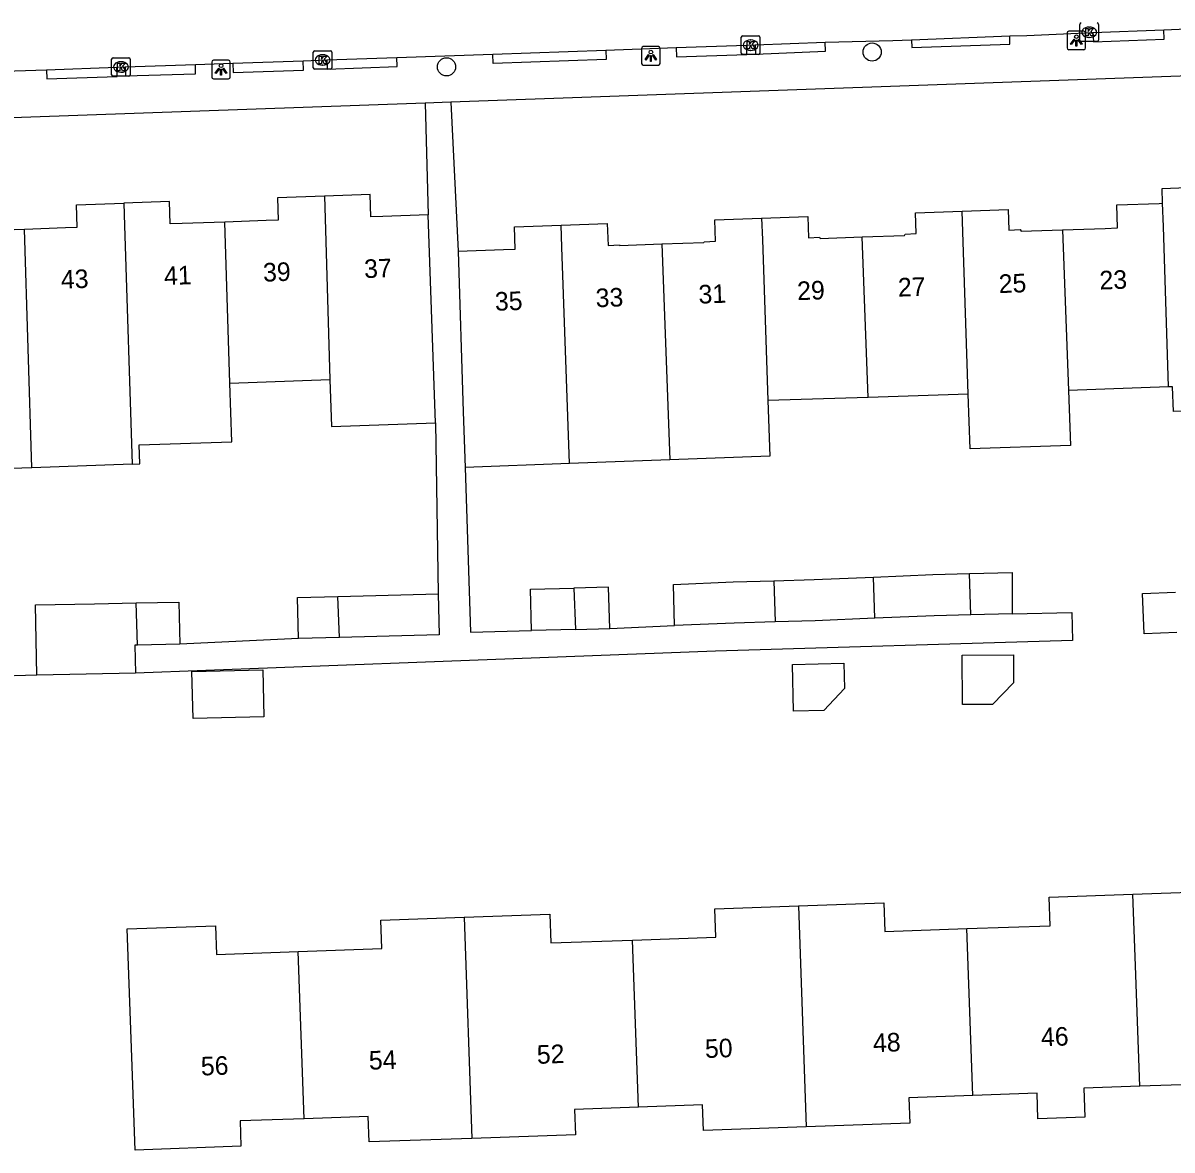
# Model space of a CAD drawing. Extents: x 161084 to 161928, y 385355 to 386522.
# Drawn here: x 161666.6 to 161728.5, y 386419.2 to 386479.9 of the extents above; entities that cross this region are included whole.
import ezdxf

# ---------------------------------------------------------------- set-up
doc = ezdxf.new("R2010")
doc.units = 0
for name, color, linetype in [('IMGEO_Boom', 7, 'Continuous'), ('IMGEO_Erf', 7, 'Continuous'), ('IMGEO_Kolk', 7, 'Continuous'), ('IMGEO_Lichtpunt', 7, 'Continuous'), ('IMGEO_Pand', 7, 'Continuous'), ('IMGEO_Pand_nummerreeks', 7, 'Continuous'), ('IMGEO_Rijbaan_lokaal_open', 7, 'Continuous'), ('IMGEO_Voetpad_open', 7, 'Continuous')]:
    doc.layers.add(name, color=color, linetype=linetype)

msp = doc.modelspace()

# ---------------------------------------------------------------- linework, layer by layer
at = {"layer": 'IMGEO_Boom'}
for centre in [(161712.329, 386478.347), (161689.419, 386477.552)]:
    msp.add_circle(centre, 0.489, dxfattribs=at)
at = {"layer": 'IMGEO_Erf'}
msp.add_lwpolyline([(161667.374, 386444.796), (161662.503, 386444.665)], dxfattribs=at)
at = {"layer": 'IMGEO_Kolk'}
for p, q in [((161723.513, 386478.987), (161723.513, 386479.839)), ((161724.001, 386479.693), (161724.026, 386479.693)), ((161724.514, 386479.839), (161724.514, 386478.987)), ((161705.284, 386478.292), (161705.284, 386479.144)), ((161705.359, 386479.218), (161706.211, 386479.218)), ((161705.772, 386478.998), (161705.797, 386478.998)), ((161706.285, 386479.144), (161706.285, 386478.292)), ((161724.024, 386479.133), (161723.999, 386479.133)), ((161682.248, 386477.496), (161682.248, 386478.348)), ((161682.323, 386478.422), (161683.175, 386478.422)), ((161683.249, 386478.348), (161683.249, 386477.496)), ((161705.795, 386478.438), (161705.77, 386478.438)), ((161724.44, 386478.913), (161723.588, 386478.913)), ((161671.393, 386477.118), (161671.393, 386477.97)), ((161671.468, 386478.044), (161672.32, 386478.044)), ((161671.881, 386477.824), (161671.906, 386477.824)), ((161672.394, 386477.97), (161672.394, 386477.118)), ((161682.736, 386478.202), (161682.761, 386478.202)), ((161706.211, 386478.218), (161705.359, 386478.218)), ((161671.904, 386477.264), (161671.879, 386477.264)), ((161683.175, 386477.422), (161682.323, 386477.422)), ((161682.759, 386477.642), (161682.734, 386477.642)), ((161672.32, 386477.044), (161671.468, 386477.044))]:
    msp.add_line(p, q, dxfattribs=at)
for points in [[(161723.513, 386478.987), (161723.513, 386479.839)], [(161723.834, 386479.613), (161723.957, 386479.613), (161723.957, 386479.462), (161724.087, 386479.613), (161724.251, 386479.613), (161724.105, 386479.462), (161724.258, 386479.213), (161724.106, 386479.213), (161724.021, 386479.377), (161723.957, 386479.31), (161723.957, 386479.213), (161723.834, 386479.213), (161723.834, 386479.613)], [(161724.514, 386479.839), (161724.514, 386478.987)], [(161705.284, 386478.292), (161705.284, 386479.144)], [(161705.359, 386479.218), (161706.211, 386479.218)], [(161706.285, 386479.144), (161706.285, 386478.292)], [(161682.248, 386477.496), (161682.248, 386478.348)], [(161682.323, 386478.422), (161683.175, 386478.422)], [(161683.249, 386478.348), (161683.249, 386477.496)], [(161705.605, 386478.918), (161705.728, 386478.918), (161705.728, 386478.767), (161705.858, 386478.918), (161706.022, 386478.918), (161705.876, 386478.767), (161706.029, 386478.518), (161705.877, 386478.518), (161705.792, 386478.682), (161705.728, 386478.615), (161705.728, 386478.518), (161705.605, 386478.518), (161705.605, 386478.918)], [(161724.44, 386478.913), (161723.588, 386478.913)], [(161671.393, 386477.118), (161671.393, 386477.97)], [(161671.468, 386478.044), (161672.32, 386478.044)], [(161671.714, 386477.744), (161671.837, 386477.744), (161671.837, 386477.593), (161671.967, 386477.744), (161672.131, 386477.744), (161671.985, 386477.593), (161672.138, 386477.344), (161671.986, 386477.344), (161671.901, 386477.508), (161671.837, 386477.441), (161671.837, 386477.344), (161671.714, 386477.344), (161671.714, 386477.744)], [(161672.394, 386477.97), (161672.394, 386477.118)], [(161682.569, 386478.122), (161682.692, 386478.122), (161682.692, 386477.971), (161682.822, 386478.122), (161682.986, 386478.122), (161682.84, 386477.971), (161682.993, 386477.722), (161682.841, 386477.722), (161682.756, 386477.886), (161682.692, 386477.819), (161682.692, 386477.722), (161682.569, 386477.722), (161682.569, 386478.122)], [(161706.211, 386478.218), (161705.359, 386478.218)], [(161683.175, 386477.422), (161682.323, 386477.422)], [(161672.32, 386477.044), (161671.468, 386477.044)]]:
    msp.add_lwpolyline(points, dxfattribs=at)
for centre, start, end in [((161723.59, 386479.837), 91.55205, 178.44795), ((161723.59, 386479.837), 91.55205, 178.44795), ((161724.438, 386479.837), 1.55205, 88.44795), ((161724.438, 386479.837), 1.55205, 88.44795), ((161705.361, 386479.142), 91.55205, 178.44795), ((161705.361, 386479.142), 91.55205, 178.44795), ((161706.209, 386479.142), 1.55205, 88.44795), ((161706.209, 386479.142), 1.55205, 88.44795), ((161723.59, 386478.989), 181.55205, 268.44795), ((161723.59, 386478.989), 181.55205, 268.44795), ((161724.438, 386478.989), 271.55205, 358.44795), ((161724.438, 386478.989), 271.55205, 358.44795), ((161682.325, 386478.346), 91.55205, 178.44795), ((161682.325, 386478.346), 91.55205, 178.44795), ((161683.173, 386478.346), 1.55205, 88.44795), ((161683.173, 386478.346), 1.55205, 88.44795), ((161671.47, 386477.968), 91.55205, 178.44795), ((161671.47, 386477.968), 91.55205, 178.44795), ((161672.318, 386477.968), 1.55205, 88.44795), ((161672.318, 386477.968), 1.55205, 88.44795), ((161705.361, 386478.294), 181.55205, 268.44795), ((161705.361, 386478.294), 181.55205, 268.44795), ((161706.209, 386478.294), 271.55205, 358.44795), ((161706.209, 386478.294), 271.55205, 358.44795), ((161671.47, 386477.12), 181.55205, 268.44795), ((161671.47, 386477.12), 181.55205, 268.44795), ((161672.318, 386477.12), 271.55205, 358.44795), ((161672.318, 386477.12), 271.55205, 358.44795), ((161682.325, 386477.498), 181.55205, 268.44795), ((161682.325, 386477.498), 181.55205, 268.44795), ((161683.173, 386477.498), 271.55205, 358.44795), ((161683.173, 386477.498), 271.55205, 358.44795)]:
    msp.add_arc(centre, 0.0765, start, end, dxfattribs=at)
for centre, major_axis, ratio, start_param, end_param in [((161724, 386479.413), (-0.387, 0.002), 0.722429, 4.712389, 7.853982), ((161724.025, 386479.413), (-0.39, 0.002), 0.717154, 1.570796, 4.712389), ((161705.771, 386478.718), (-0.387, 0.002), 0.722429, 4.712389, 7.853982), ((161705.796, 386478.718), (-0.39, 0.002), 0.717154, 1.570796, 4.712389), ((161671.88, 386477.544), (-0.387, 0.002), 0.722429, 4.712389, 7.853982), ((161671.905, 386477.544), (-0.39, 0.002), 0.717154, 1.570796, 4.712389), ((161682.735, 386477.922), (-0.387, 0.002), 0.722429, 4.712389, 7.853982), ((161682.76, 386477.922), (-0.39, 0.002), 0.717154, 1.570796, 4.712389)]:
    msp.add_ellipse(centre, major_axis=major_axis, ratio=ratio, start_param=start_param, end_param=end_param, dxfattribs=at)
at = {"layer": 'IMGEO_Lichtpunt'}
for p, q in [((161722.824, 386479.378), (161722.824, 386478.571)), ((161722.824, 386479.378), (161722.824, 386478.571)), ((161723.726, 386479.473), (161722.918, 386479.473)), ((161723.726, 386479.473), (161722.918, 386479.473)), ((161723.82, 386478.571), (161723.82, 386479.378)), ((161723.82, 386478.571), (161723.82, 386479.378)), ((161699.919, 386478.546), (161699.919, 386477.739)), ((161699.919, 386478.546), (161699.919, 386477.739)), ((161700.821, 386478.641), (161700.013, 386478.641)), ((161700.821, 386478.641), (161700.013, 386478.641)), ((161700.915, 386477.739), (161700.915, 386478.546)), ((161700.915, 386477.739), (161700.915, 386478.546)), ((161722.918, 386478.477), (161723.726, 386478.477)), ((161722.918, 386478.477), (161723.726, 386478.477)), ((161676.785, 386477.812), (161676.785, 386477.005)), ((161676.785, 386477.812), (161676.785, 386477.005)), ((161677.687, 386477.907), (161676.879, 386477.907)), ((161677.687, 386477.907), (161676.879, 386477.907)), ((161677.781, 386477.005), (161677.781, 386477.812)), ((161677.781, 386477.005), (161677.781, 386477.812)), ((161700.013, 386477.645), (161700.821, 386477.645)), ((161700.013, 386477.645), (161700.821, 386477.645)), ((161676.879, 386476.911), (161677.687, 386476.911)), ((161676.879, 386476.911), (161677.687, 386476.911))]:
    msp.add_line(p, q, dxfattribs=at)
for points in [[(161723.198, 386479.042), (161723.237, 386479.014), (161723.049, 386478.752), (161723.011, 386478.779), (161723.198, 386479.042)], [(161723.3, 386478.994), (161723.347, 386478.994), (161723.347, 386478.672), (161723.3, 386478.672), (161723.3, 386478.994)], [(161723.41, 386479.014), (161723.448, 386479.041), (161723.635, 386478.779), (161723.596, 386478.751), (161723.41, 386479.014)], [(161700.293, 386478.21), (161700.332, 386478.182), (161700.144, 386477.92), (161700.106, 386477.947), (161700.293, 386478.21)], [(161700.395, 386478.162), (161700.442, 386478.162), (161700.442, 386477.84), (161700.395, 386477.84), (161700.395, 386478.162)], [(161700.505, 386478.182), (161700.543, 386478.209), (161700.73, 386477.947), (161700.691, 386477.919), (161700.505, 386478.182)], [(161677.159, 386477.476), (161677.198, 386477.448), (161677.01, 386477.186), (161676.972, 386477.213), (161677.159, 386477.476)], [(161677.261, 386477.428), (161677.308, 386477.428), (161677.308, 386477.106), (161677.261, 386477.106), (161677.261, 386477.428)], [(161677.371, 386477.448), (161677.409, 386477.475), (161677.596, 386477.213), (161677.557, 386477.185), (161677.371, 386477.448)]]:
    msp.add_lwpolyline(points, dxfattribs=at)
for centre in [(161723.323, 386479.176), (161700.418, 386478.344), (161677.284, 386477.61)]:
    msp.add_circle(centre, 0.0994, dxfattribs=at)
for centre, start, end in [((161722.918, 386479.378), 90, 180), ((161722.918, 386479.378), 90, 180), ((161723.726, 386479.378), 0, 90), ((161723.726, 386479.378), 0, 90), ((161700.013, 386478.546), 90, 180), ((161700.013, 386478.546), 90, 180), ((161700.821, 386478.546), 0, 90), ((161700.821, 386478.546), 0, 90), ((161722.918, 386478.571), 180, 270), ((161722.918, 386478.571), 180, 270), ((161723.726, 386478.571), 270, 0), ((161723.726, 386478.571), 270, 360), ((161676.879, 386477.812), 90, 180), ((161676.879, 386477.812), 90, 180), ((161677.687, 386477.812), 0, 90), ((161677.687, 386477.812), 0, 90), ((161700.013, 386477.739), 180, 270), ((161700.013, 386477.739), 180, 270), ((161700.821, 386477.739), 270, 0), ((161700.821, 386477.739), 270, 360), ((161676.879, 386477.005), 180, 270), ((161676.879, 386477.005), 180, 270), ((161677.687, 386477.005), 270, 0), ((161677.687, 386477.005), 270, 360)]:
    msp.add_arc(centre, 0.0946, start, end, dxfattribs=at)
at = {"layer": 'IMGEO_Pand'}
for points in [[(161727.965, 386470.206), (161727.939, 386471.005), (161730.196, 386471.085), (161730.824, 386471.107), (161730.784, 386472.307), (161733.278, 386472.394)], [(161682.858, 386470.587), (161680.315, 386470.498), (161680.35, 386469.298), (161679.718, 386469.275), (161677.488, 386469.197)], [(161688.43, 386469.579), (161685.992, 386469.495), (161685.346, 386469.472), (161685.311, 386470.673), (161682.858, 386470.587)], [(161682.858, 386470.587), (161682.893, 386469.386), (161683.144, 386460.72)], [(161661.268, 386469.831), (161663.757, 386469.918), (161663.795, 386468.718), (161664.439, 386468.74), (161666.698, 386468.819)], [(161666.698, 386468.819), (161668.907, 386468.897), (161669.541, 386468.919), (161669.504, 386470.119), (161672.057, 386470.208)], [(161677.488, 386469.197), (161675.181, 386469.116), (161674.537, 386469.094), (161674.5, 386470.294), (161672.057, 386470.208)], [(161672.057, 386470.208), (161672.094, 386469.008), (161672.489, 386456.162)], [(161711.799, 386468.396), (161714.07, 386468.475), (161714.106, 386468.551), (161714.694, 386468.573), (161714.657, 386469.697), (161717.179, 386469.785)], [(161717.179, 386469.785), (161719.654, 386469.872), (161719.69, 386468.765), (161720.302, 386468.789), (161720.357, 386468.697), (161722.579, 386468.774)], [(161717.504, 386459.934), (161717.216, 386468.67), (161717.179, 386469.785)], [(161722.579, 386468.774), (161724.867, 386468.854), (161725.539, 386468.878), (161725.498, 386470.12), (161727.786, 386470.2), (161727.965, 386470.206)], [(161728.29, 386460.317), (161728.006, 386468.964), (161727.965, 386470.206)], [(161677.753, 386460.531), (161677.488, 386469.197)], [(161688.821, 386458.39), (161688.733, 386460.915), (161688.43, 386469.579)], [(161695.588, 386469.031), (161698.073, 386469.118), (161698.115, 386467.937), (161698.732, 386467.961), (161698.744, 386467.94), (161701.017, 386468.019)], [(161701.017, 386468.019), (161703.277, 386468.098), (161703.295, 386468.136), (161703.904, 386468.159), (161703.864, 386469.32), (161706.379, 386469.408)], [(161706.379, 386469.408), (161708.861, 386469.495), (161708.901, 386468.351), (161709.499, 386468.374), (161709.532, 386468.317), (161711.799, 386468.396)], [(161706.379, 386469.408), (161706.419, 386468.256), (161706.719, 386459.584)], [(161667.099, 386455.973), (161666.698, 386468.819)], [(161690.039, 386467.63), (161692.488, 386467.721), (161693.118, 386467.745), (161693.076, 386468.943), (161695.588, 386469.031)], [(161696.039, 386456.197), (161695.63, 386467.842), (161695.588, 386469.031)], [(161722.579, 386468.774), (161722.898, 386460.125)], [(161701.017, 386468.019), (161701.434, 386456.399)], [(161712.112, 386459.759), (161711.799, 386468.396)], [(161690.039, 386467.63), (161690.323, 386458.971), (161690.421, 386455.987)], [(161733.61, 386462.507), (161733.728, 386459.181), (161728.547, 386458.997), (161728.5, 386460.324), (161728.29, 386460.317)], [(161672.489, 386456.162), (161672.917, 386456.177), (161672.881, 386457.198), (161677.863, 386457.372), (161677.753, 386460.531)], [(161677.753, 386460.531), (161683.144, 386460.72)], [(161683.144, 386460.72), (161683.233, 386458.195), (161688.821, 386458.39)], [(161667.099, 386455.973), (161661.722, 386455.785), (161661.576, 386459.965)], [(161717.504, 386459.934), (161712.112, 386459.759)], [(161722.898, 386460.125), (161723.002, 386457.174), (161717.609, 386456.982), (161717.504, 386459.934)], [(161728.29, 386460.317), (161722.898, 386460.125)], [(161706.719, 386459.584), (161706.817, 386456.6), (161701.434, 386456.399)], [(161712.112, 386459.759), (161706.719, 386459.584)], [(161672.489, 386456.162), (161667.099, 386455.973)], [(161696.039, 386456.197), (161690.421, 386455.987)], [(161701.434, 386456.399), (161696.039, 386456.197)], [(161707.033, 386449.887), (161709.208, 386449.945), (161712.41, 386450.082)], [(161712.41, 386450.082), (161715.601, 386450.219), (161717.568, 386450.272)], [(161712.478, 386447.862), (161712.41, 386450.082)], [(161717.568, 386450.272), (161719.868, 386450.334), (161719.86, 386448.111)], [(161717.641, 386448.051), (161717.568, 386450.272)], [(161694.002, 386447.204), (161693.942, 386449.425), (161696.275, 386449.488)], [(161698.201, 386447.317), (161698.141, 386449.538), (161696.275, 386449.488)], [(161696.275, 386449.488), (161696.353, 386447.267)], [(161701.698, 386447.468), (161701.633, 386449.688), (161704.847, 386449.827), (161707.033, 386449.887)], [(161707.033, 386449.887), (161707.109, 386447.666)], [(161667.374, 386444.796), (161667.296, 386448.583), (161670.474, 386448.648), (161672.719, 386448.694)], [(161672.719, 386448.694), (161675.017, 386448.741), (161675.064, 386446.469)], [(161672.789, 386446.422), (161672.719, 386448.694)], [(161681.459, 386446.768), (161681.4, 386448.975), (161683.57, 386449.033)], [(161683.57, 386449.033), (161685.609, 386449.088), (161688.97, 386449.178)], [(161683.652, 386446.826), (161683.57, 386449.033)], [(161688.97, 386449.178), (161689.029, 386446.969), (161685.668, 386446.88), (161683.652, 386446.826)], [(161728.724, 386447.1), (161726.964, 386447.03), (161726.878, 386449.2), (161728.653, 386449.271)], [(161717.641, 386448.051), (161715.66, 386447.998), (161712.478, 386447.862)], [(161719.86, 386448.111), (161717.641, 386448.051)], [(161707.109, 386447.666), (161704.907, 386447.606), (161701.698, 386447.468)], [(161712.478, 386447.862), (161709.268, 386447.724), (161707.109, 386447.666)], [(161683.652, 386446.826), (161681.459, 386446.768)], [(161696.353, 386447.267), (161694.002, 386447.204)], [(161696.353, 386447.267), (161698.201, 386447.317)], [(161672.789, 386446.422), (161672.639, 386446.419), (161672.67, 386444.905)], [(161675.064, 386446.469), (161672.789, 386446.422)], [(161717.171, 386445.871), (161719.93, 386445.893), (161719.942, 386444.392), (161718.801, 386443.232), (161717.192, 386443.219), (161717.171, 386445.871)], [(161679.589, 386442.56), (161675.774, 386442.47), (161675.715, 386444.998), (161679.529, 386445.089), (161679.589, 386442.56)], [(161708.037, 386445.376), (161710.812, 386445.445), (161710.846, 386444.078), (161709.725, 386442.9), (161708.099, 386442.86), (161708.037, 386445.376)], [(161672.67, 386444.905), (161667.374, 386444.796)], [(161717.42, 386431.158), (161721.909, 386431.316), (161721.854, 386432.847), (161726.362, 386433.006)], [(161726.362, 386433.006), (161730.948, 386433.168), (161731.002, 386431.622), (161735.594, 386431.784), (161735.735, 386427.796), (161735.911, 386422.799), (161732.308, 386422.671), (161732.357, 386421.308), (161731.363, 386421.273), (161729.665, 386421.213), (161729.619, 386421.211), (161729.563, 386422.772), (161726.731, 386422.671)], [(161726.731, 386422.671), (161726.5, 386429.154), (161726.362, 386433.006)], [(161699.426, 386430.539), (161703.922, 386430.698), (161703.867, 386432.229), (161708.368, 386432.388)], [(161708.368, 386432.388), (161712.961, 386432.55), (161713.015, 386431.002), (161717.42, 386431.158)], [(161708.368, 386432.388), (161708.777, 386420.489)], [(161681.432, 386429.921), (161685.935, 386430.08), (161685.88, 386431.611), (161690.374, 386431.77)], [(161690.374, 386431.77), (161694.974, 386431.932), (161695.028, 386430.384), (161699.426, 386430.539)], [(161690.374, 386431.77), (161690.778, 386419.867)], [(161681.757, 386420.926), (161678.305, 386420.804), (161678.354, 386419.439), (161672.652, 386419.238), (161672.475, 386424.235), (161672.231, 386431.147), (161676.987, 386431.315), (161677.041, 386429.766), (161681.432, 386429.921)], [(161717.754, 386422.17), (161717.42, 386431.158)], [(161699.747, 386421.548), (161699.426, 386430.539)], [(161681.757, 386420.926), (161681.432, 386429.921)], [(161717.754, 386422.17), (161714.307, 386422.048), (161714.356, 386420.686), (161708.777, 386420.489)], [(161726.731, 386422.671), (161723.717, 386422.563), (161723.772, 386421.004), (161721.252, 386420.915), (161721.204, 386422.292), (161717.754, 386422.17)], [(161699.747, 386421.548), (161696.306, 386421.426), (161696.355, 386420.064), (161690.778, 386419.867)], [(161708.777, 386420.489), (161703.251, 386420.293), (161703.203, 386421.67), (161699.747, 386421.548)], [(161690.778, 386419.867), (161685.25, 386419.671), (161685.202, 386421.048), (161681.757, 386420.926)]]:
    msp.add_lwpolyline(points, dxfattribs=at)
at = {"layer": 'IMGEO_Rijbaan_lokaal_open'}
for points in [[(161728.029, 386479.543), (161730.077, 386479.627)], [(161709.799, 386478.886), (161713.452, 386478.971), (161714.454, 386479.01)], [(161714.454, 386479.01), (161719.734, 386479.221)], [(161719.734, 386479.221), (161720.659, 386479.244), (161724.218, 386479.402)], [(161724.218, 386479.402), (161728.029, 386479.543)], [(161691.911, 386478.237), (161697.997, 386478.451)], [(161697.997, 386478.451), (161701.776, 386478.586)], [(161701.776, 386478.586), (161705.568, 386478.721)], [(161705.568, 386478.721), (161706.026, 386478.736)], [(161706.026, 386478.736), (161709.799, 386478.886)], [(161675.901, 386477.674), (161677.915, 386477.746)], [(161677.915, 386477.746), (161681.696, 386477.88)], [(161681.696, 386477.88), (161682.97, 386477.922)], [(161682.97, 386477.922), (161686.747, 386478.062)], [(161686.747, 386478.062), (161691.911, 386478.237)], [(161663.887, 386477.262), (161667.88, 386477.398)], [(161667.88, 386477.398), (161671.673, 386477.531)], [(161671.673, 386477.531), (161672.12, 386477.558)], [(161672.12, 386477.558), (161675.901, 386477.674)]]:
    msp.add_lwpolyline(points, dxfattribs=at)
at = {"layer": 'IMGEO_Voetpad_open'}
for points in [[(161714.454, 386479.01), (161714.468, 386478.585), (161719.745, 386478.773), (161719.734, 386479.221)], [(161724.218, 386479.402), (161724.236, 386478.903), (161728.047, 386479.044), (161728.029, 386479.543)], [(161697.997, 386478.451), (161698.014, 386477.952), (161691.928, 386477.738), (161691.911, 386478.237)], [(161701.776, 386478.586), (161701.793, 386478.086), (161705.585, 386478.222), (161705.568, 386478.721)], [(161706.026, 386478.736), (161706.045, 386478.237), (161709.818, 386478.387), (161709.799, 386478.886)], [(161677.915, 386477.746), (161677.932, 386477.247), (161681.713, 386477.381), (161681.696, 386477.88)], [(161682.97, 386477.922), (161682.988, 386477.423), (161686.765, 386477.563), (161686.747, 386478.062)], [(161762.969, 386478.26), (161757.852, 386478.078), (161751.565, 386477.855), (161689.649, 386475.654)], [(161667.88, 386477.398), (161667.897, 386476.899), (161671.69, 386477.032), (161671.673, 386477.531)], [(161672.12, 386477.558), (161672.135, 386477.059), (161675.916, 386477.175), (161675.901, 386477.674)], [(161688.263, 386475.605), (161641.753, 386473.951)], [(161689.649, 386475.654), (161688.263, 386475.605)], [(161688.263, 386475.605), (161688.43, 386469.579)], [(161689.649, 386475.654), (161690.039, 386467.63)], [(161688.821, 386458.39), (161688.97, 386449.178)], [(161690.421, 386455.987), (161690.712, 386447.116), (161694.002, 386447.204)], [(161719.86, 386448.111), (161723.084, 386448.184), (161723.108, 386446.662), (161703.896, 386446.093), (161687.826, 386445.493), (161672.67, 386444.905)], [(161698.201, 386447.317), (161701.698, 386447.468)], [(161681.459, 386446.768), (161675.064, 386446.469)]]:
    msp.add_lwpolyline(points, dxfattribs=at)

# ---------------------------------------------------------------- texts
at = {"layer": 'IMGEO_Pand_nummerreeks'}
for s, rotation, p in [('37', 2.00535, (161684.999, 386466.177)), ('43', 2.00535, (161668.679, 386465.605)), ('41', 2.00535, (161674.232, 386465.8)), ('39', 2.00535, (161679.559, 386465.986)), ('23', 2.01108, (161724.583, 386465.561)), ('29', 2.01108, (161708.311, 386464.989)), ('27', 2.01108, (161713.735, 386465.18)), ('25', 2.01108, (161719.159, 386465.37)), ('35', 2.01108, (161692.04, 386464.418)), ('33', 2.01108, (161697.464, 386464.608)), ('31', 2.01108, (161703, 386464.803)), ('46', 1.98816, (161721.433, 386424.818)), ('50', 1.98731, (161703.347, 386424.191)), ('48', 1.98731, (161712.391, 386424.505)), ('54', 1.98731, (161685.256, 386423.562)), ('52', 1.98731, (161694.297, 386423.876)), ('56', 1.98731, (161676.212, 386423.248))]:
    msp.add_text(s, height=1, rotation=rotation, dxfattribs=at).set_placement(p)

doc.saveas('drawing.dxf')
